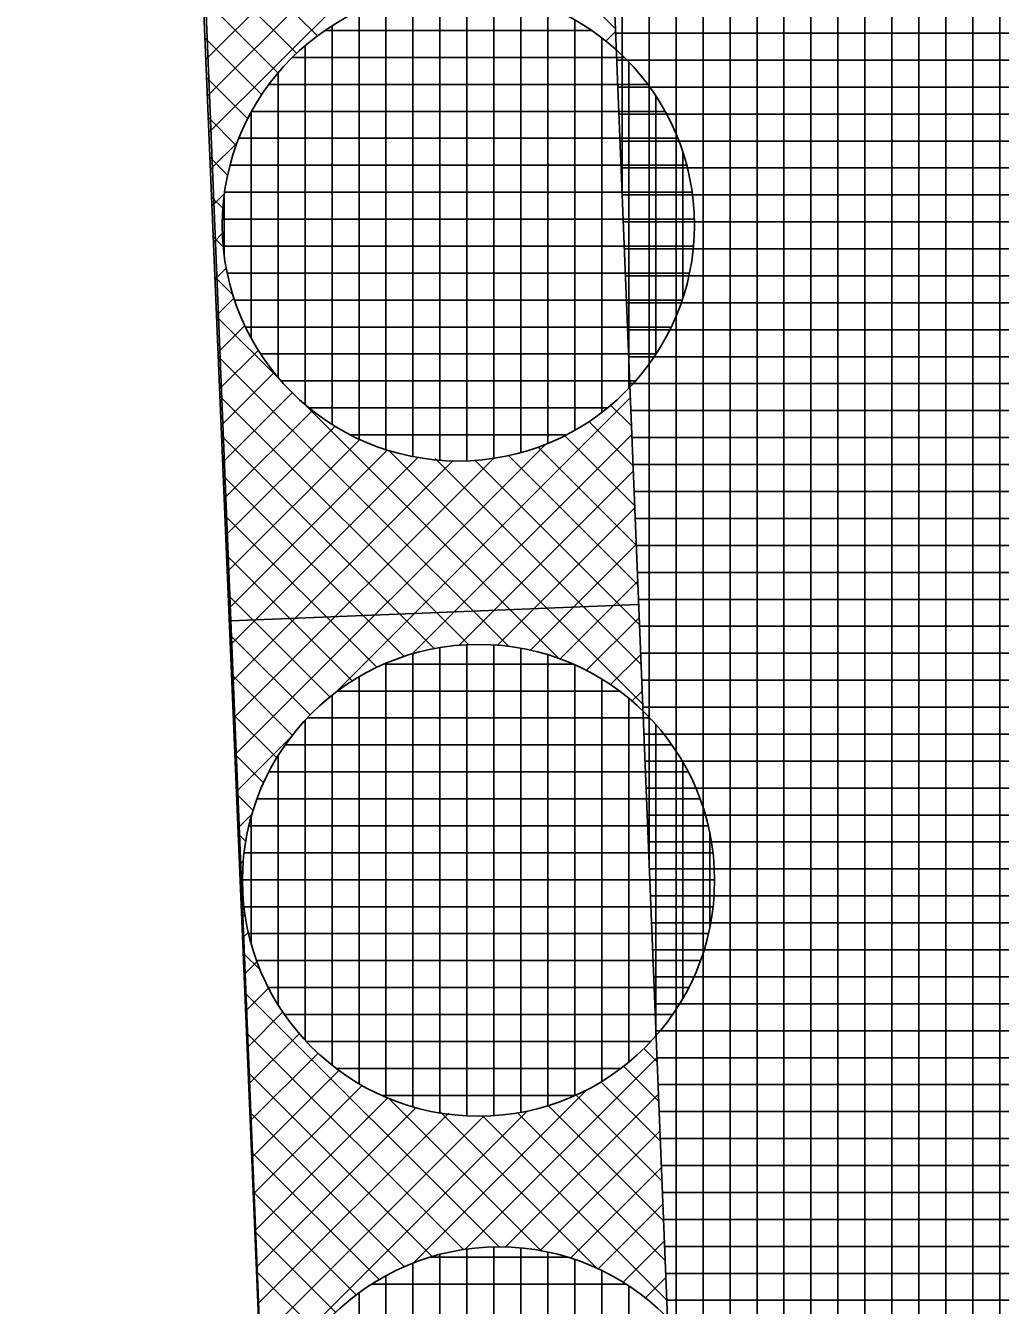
# Model space of a CAD drawing. Extents: x -565346 to -564154, y -1097386 to -1095620.
# Drawn here: x -564334.55 to -564327.33, y -1095950.55 to -1095941.05 of the extents above; entities that cross this region are included whole.
import ezdxf

# ---------------------------------------------------------------- set-up
doc = ezdxf.new("R2010")
doc.units = 0
for name, color, linetype in [('Vrstva 1', 7, 'Continuous'), ('Vrstva 41', 7, 'Continuous'), ('Vrstva 42', 7, 'Continuous'), ('Vrstva 43', 7, 'Continuous'), ('Vrstva 44', 7, 'Continuous')]:
    doc.layers.add(name, color=color, linetype=linetype)

msp = doc.modelspace()

# ---------------------------------------------------------------- linework, layer by layer
at = {"layer": 'Vrstva 1'}
msp.add_line((-564338.22, -1095817.34), (-564332.63, -1095955.35), dxfattribs=at)
at = {"layer": 'Vrstva 41'}
msp.add_line((-564330.0072, -1095945.3476), (-564333.0302, -1095945.47), dxfattribs=at)
msp.add_lwpolyline([(-564213.14, -1096212.119), (-564215.6771, -1096213.9423), (-564248.76, -1096171.14), (-564286.49, -1096118.78), (-564303.06, -1096086.2), (-564321.97, -1096050.57), (-564327.79, -1096006.41), (-564332.63, -1095955.35), (-564334.17, -1095918.36), (-564331.082, -1095918.814), (-564329.607, -1095955.228), (-564324.705, -1096006.855), (-564319.072, -1096049.639), (-564283.916, -1096117.222), (-564246.344, -1096169.361)], close=True, dxfattribs=at)
at = {"layer": 'Vrstva 42'}
for p, q in [((-564330.2785, -1095938.6511), (-564333.2034, -1095941.5761)), ((-564330.9139, -1095939.0037), (-564333.2148, -1095941.3045)), ((-564330.2675, -1095938.9229), (-564333.1921, -1095941.8476)), ((-564332.2028, -1095939.0536), (-564330.1802, -1095941.0762)), ((-564333.2582, -1095940.261), (-564332.3885, -1095941.1307)), ((-564333.2459, -1095940.5561), (-564332.5415, -1095941.2605)), ((-564333.2336, -1095940.8513), (-564332.679, -1095941.4059)), ((-564330.1794, -1095941.0976), (-564330.2516, -1095941.1698)), ((-564333.2213, -1095941.1464), (-564332.8004, -1095941.5673)), ((-564333.209, -1095941.4415), (-564332.9044, -1095941.7462)), ((-564333.1968, -1095941.7366), (-564332.9894, -1095941.944)), ((-564332.9794, -1095941.9177), (-564333.1808, -1095942.1192)), ((-564333.1845, -1095942.0318), (-564333.0539, -1095942.1623)), ((-564333.1722, -1095942.3269), (-564333.0873, -1095942.4118)), ((-564333.0756, -1095942.2968), (-564333.1695, -1095942.3907)), ((-564333.0907, -1095942.5947), (-564333.1582, -1095942.6622)), ((-564333.1599, -1095942.622), (-564333.0851, -1095942.6968)), ((-564333.0634, -1095942.8502), (-564333.1469, -1095942.9338)), ((-564333.1476, -1095942.9172), (-564333.0148, -1095943.05)), ((-564333.0073, -1095943.077), (-564333.1356, -1095943.2053)), ((-564333.1353, -1095943.2123), (-564332.6502, -1095943.6975)), ((-564332.9263, -1095943.2788), (-564333.1243, -1095943.4769)), ((-564332.826, -1095943.4614), (-564333.113, -1095943.7484)), ((-564333.123, -1095943.5074), (-564330.9701, -1095945.6603)), ((-564332.7082, -1095943.6264), (-564333.1017, -1095944.0199)), ((-564333.1108, -1095943.8026), (-564331.2654, -1095945.6479)), ((-564332.574, -1095943.775), (-564333.0904, -1095944.2915)), ((-564332.5075, -1095943.8402), (-564330.5959, -1095945.7517)), ((-564330.0693, -1095943.8159), (-564332.2686, -1095946.0152)), ((-564332.4242, -1095943.9081), (-564333.0791, -1095944.563)), ((-564330.2159, -1095943.869), (-564330.0608, -1095944.024)), ((-564332.258, -1095944.0247), (-564333.0678, -1095944.8345)), ((-564330.3773, -1095943.9904), (-564330.0489, -1095944.3188)), ((-564333.0985, -1095944.0977), (-564331.52, -1095945.6761)), ((-564332.0742, -1095944.1238), (-564333.0565, -1095945.1061)), ((-564330.0583, -1095944.0877), (-564331.6877, -1095945.7172)), ((-564330.5562, -1095944.0944), (-564330.0369, -1095944.6136)), ((-564331.8697, -1095944.2021), (-564333.0452, -1095945.3776)), ((-564330.692, -1095944.1558), (-564333, -1095946.4638)), ((-564331.86, -1095944.2048), (-564329.9772, -1095946.0875)), ((-564330.754, -1095944.1794), (-564330.025, -1095944.9084)), ((-564331.638, -1095944.2533), (-564333.0339, -1095945.6492)), ((-564331.3819, -1095944.28), (-564333.0226, -1095945.9207)), ((-564331.0806, -1095944.2616), (-564333.0113, -1095946.1922)), ((-564331.5159, -1095944.2661), (-564329.9892, -1095945.7927)), ((-564331.2218, -1095944.2773), (-564330.0011, -1095945.498)), ((-564330.9723, -1095944.2439), (-564330.0131, -1095945.2032)), ((-564333.0862, -1095944.3928), (-564331.7451, -1095945.7339)), ((-564330.0472, -1095944.3596), (-564331.3396, -1095945.652)), ((-564333.0739, -1095944.6879), (-564331.9463, -1095945.8155)), ((-564330.0362, -1095944.6314), (-564331.0563, -1095945.6515)), ((-564333.0616, -1095944.9831), (-564332.1282, -1095945.9165)), ((-564330.0252, -1095944.9032), (-564330.8095, -1095945.6876)), ((-564330.0142, -1095945.1751), (-564330.5922, -1095945.7531)), ((-564333.0493, -1095945.2782), (-564332.2926, -1095946.0349)), ((-564330.0032, -1095945.4469), (-564330.3954, -1095945.8391)), ((-564333.037, -1095945.5733), (-564332.4407, -1095946.1697)), ((-564329.9922, -1095945.7187), (-564330.2174, -1095945.944)), ((-564333.0247, -1095945.8685), (-564332.5732, -1095946.32)), ((-564329.9812, -1095945.9906), (-564330.0569, -1095946.0663)), ((-564333.0125, -1095946.1636), (-564332.6892, -1095946.4869)), ((-564332.5728, -1095946.3194), (-564332.9887, -1095946.7353)), ((-564333.0002, -1095946.4587), (-564332.7876, -1095946.6713)), ((-564332.9879, -1095946.7539), (-564332.8646, -1095946.8772)), ((-564332.8708, -1095946.9003), (-564332.9773, -1095947.0068)), ((-564332.9756, -1095947.049), (-564332.9179, -1095947.1067)), ((-564332.936, -1095947.2484), (-564332.966, -1095947.2784)), ((-564332.9633, -1095947.3441), (-564332.9424, -1095947.365)), ((-564332.9365, -1095947.5317), (-564332.9547, -1095947.5499)), ((-564332.951, -1095947.6392), (-564332.9195, -1095947.6708)), ((-564332.9004, -1095947.7785), (-564332.9434, -1095947.8215)), ((-564332.9387, -1095947.9344), (-564332.8089, -1095948.0642)), ((-564332.8349, -1095947.9958), (-564332.9321, -1095948.093)), ((-564332.7489, -1095948.1926), (-564332.9208, -1095948.3645)), ((-564332.9264, -1095948.2295), (-564331.0418, -1095950.1141)), ((-564332.644, -1095948.3706), (-564332.9095, -1095948.6361)), ((-564332.9142, -1095948.5246), (-564331.303, -1095950.1358)), ((-564332.5217, -1095948.5311), (-564332.8982, -1095948.9076)), ((-564332.3834, -1095948.6756), (-564332.8869, -1095949.1791)), ((-564329.9697, -1095948.6407), (-564329.8698, -1095948.7406)), ((-564329.8711, -1095948.7089), (-564331.297, -1095950.1348)), ((-564330.12, -1095948.7732), (-564329.8578, -1095949.0354)), ((-564332.9019, -1095948.8198), (-564331.5352, -1095950.1865)), ((-564332.2296, -1095948.8046), (-564332.8756, -1095949.4507)), ((-564332.0578, -1095948.9157), (-564332.8643, -1095949.7222)), ((-564330.3924, -1095948.9474), (-564331.6818, -1095950.2368)), ((-564330.2869, -1095948.8892), (-564329.8459, -1095949.3301)), ((-564331.867, -1095949.0078), (-564332.853, -1095949.9938)), ((-564331.8642, -1095949.0089), (-564330.7286, -1095950.1445)), ((-564329.8601, -1095948.9807), (-564330.996, -1095950.1166)), ((-564330.6772, -1095949.0646), (-564329.822, -1095949.9197)), ((-564330.4713, -1095948.9876), (-564329.834, -1095949.6249)), ((-564332.8896, -1095949.1149), (-564331.744, -1095950.2604)), ((-564331.6559, -1095949.0795), (-564332.8417, -1095950.2653)), ((-564331.4145, -1095949.121), (-564332.8304, -1095950.5368)), ((-564331.1524, -1095949.1417), (-564332.8191, -1095950.8084)), ((-564330.8346, -1095949.1067), (-564332.8078, -1095951.0799)), ((-564331.4757, -1095949.1146), (-564330.3183, -1095950.272)), ((-564331.165, -1095949.1424), (-564329.7981, -1095950.5093)), ((-564330.9067, -1095949.1179), (-564329.8101, -1095950.2145)), ((-564329.849, -1095949.2525), (-564330.7393, -1095950.1428)), ((-564332.8773, -1095949.41), (-564331.9313, -1095950.356)), ((-564329.838, -1095949.5244), (-564330.5114, -1095950.1977)), ((-564332.865, -1095949.7051), (-564332.1001, -1095950.4701)), ((-564329.827, -1095949.7962), (-564330.308, -1095950.2772)), ((-564332.8527, -1095950.0003), (-564332.252, -1095950.601)), ((-564329.816, -1095950.068), (-564330.1247, -1095950.3768)), ((-564332.8404, -1095950.2954), (-564332.3884, -1095950.7474)), ((-564329.805, -1095950.3399), (-564329.9589, -1095950.4938))]:
    msp.add_line(p, q, dxfattribs=at)
at = {"layer": 'Vrstva 43'}
for p, q in [((-564330.13, -1095942.3164), (-564330.13, -1095765.4118)), ((-564329.93, -1095947.2539), (-564329.93, -1095765.4018)), ((-564329.73, -1095952.1914), (-564329.73, -1095765.3917)), ((-564329.53, -1095956.0389), (-564329.53, -1095766.5087)), ((-564329.33, -1095958.1453), (-564329.33, -1095776.0583)), ((-564329.13, -1095960.2517), (-564329.13, -1095785.6079)), ((-564328.93, -1095962.358), (-564328.93, -1095795.1576)), ((-564328.73, -1095964.4644), (-564328.73, -1095800.13)), ((-564328.53, -1095966.5708), (-564328.53, -1095802.6378)), ((-564328.33, -1095968.6771), (-564328.33, -1095805.1456)), ((-564328.13, -1095970.7835), (-564328.13, -1095807.6534)), ((-564327.93, -1095972.8899), (-564327.93, -1095835.3239)), ((-564327.73, -1095974.9962), (-564327.73, -1095837.7895)), ((-564327.53, -1095977.1026), (-564327.53, -1095840.255)), ((-564327.33, -1095979.209), (-564327.33, -1095842.7206)), ((-564330.1789, -1095941.11), (-564321.7517, -1095941.11)), ((-564330.1708, -1095941.31), (-564321.7685, -1095941.31)), ((-564330.1627, -1095941.51), (-564321.7854, -1095941.51)), ((-564330.1546, -1095941.71), (-564321.8022, -1095941.71)), ((-564330.1465, -1095941.91), (-564321.819, -1095941.91)), ((-564330.1384, -1095942.11), (-564321.8359, -1095942.11)), ((-564330.1303, -1095942.31), (-564321.8527, -1095942.31)), ((-564330.1222, -1095942.51), (-564321.8695, -1095942.51)), ((-564330.1141, -1095942.71), (-564321.8864, -1095942.71)), ((-564330.106, -1095942.91), (-564321.9032, -1095942.91)), ((-564330.0979, -1095943.11), (-564321.92, -1095943.11)), ((-564330.0898, -1095943.31), (-564321.9369, -1095943.31)), ((-564330.0817, -1095943.51), (-564321.9537, -1095943.51)), ((-564330.0736, -1095943.71), (-564321.9705, -1095943.71)), ((-564330.0655, -1095943.91), (-564321.9874, -1095943.91)), ((-564330.0573, -1095944.11), (-564322.0042, -1095944.11)), ((-564330.0492, -1095944.31), (-564322.021, -1095944.31)), ((-564330.0411, -1095944.51), (-564322.0378, -1095944.51)), ((-564330.033, -1095944.71), (-564322.0547, -1095944.71)), ((-564330.0249, -1095944.91), (-564322.0715, -1095944.91)), ((-564330.0168, -1095945.11), (-564322.0883, -1095945.11)), ((-564330.0087, -1095945.31), (-564322.1052, -1095945.31)), ((-564330.0006, -1095945.51), (-564322.122, -1095945.51)), ((-564329.9925, -1095945.71), (-564322.1388, -1095945.71)), ((-564329.9844, -1095945.91), (-564322.1557, -1095945.91)), ((-564329.9763, -1095946.11), (-564322.1725, -1095946.11)), ((-564329.9682, -1095946.31), (-564322.1893, -1095946.31)), ((-564329.9601, -1095946.51), (-564322.2062, -1095946.51)), ((-564329.952, -1095946.71), (-564322.223, -1095946.71)), ((-564329.9439, -1095946.91), (-564322.2398, -1095946.91)), ((-564329.9358, -1095947.11), (-564322.2567, -1095947.11)), ((-564329.9277, -1095947.31), (-564322.2735, -1095947.31)), ((-564329.9196, -1095947.51), (-564322.2903, -1095947.51)), ((-564329.9115, -1095947.71), (-564322.3072, -1095947.71)), ((-564329.9034, -1095947.91), (-564322.324, -1095947.91)), ((-564329.8953, -1095948.11), (-564322.3408, -1095948.11)), ((-564329.8872, -1095948.31), (-564322.3577, -1095948.31)), ((-564329.8791, -1095948.51), (-564322.3745, -1095948.51)), ((-564329.871, -1095948.71), (-564322.3913, -1095948.71)), ((-564329.8629, -1095948.91), (-564322.4081, -1095948.91)), ((-564329.8548, -1095949.11), (-564322.425, -1095949.11)), ((-564329.8467, -1095949.31), (-564322.4418, -1095949.31)), ((-564329.8386, -1095949.51), (-564322.4586, -1095949.51)), ((-564329.8305, -1095949.71), (-564322.4755, -1095949.71)), ((-564329.8224, -1095949.91), (-564322.4923, -1095949.91)), ((-564329.8143, -1095950.11), (-564322.5091, -1095950.11)), ((-564329.8062, -1095950.31), (-564322.526, -1095950.31)), ((-564329.7981, -1095950.51), (-564322.5428, -1095950.51))]:
    msp.add_line(p, q, dxfattribs=at)
msp.add_lwpolyline([(-564339.576, -1095722.251), (-564332.487, -1095897.108), (-564334.985, -1095897.209), (-564334.17, -1095918.36), (-564331.082, -1095918.814), (-564329.607, -1095955.228), (-564324.705, -1096006.855), (-564319.072, -1096049.639)], dxfattribs=at)
at = {"layer": 'Vrstva 44'}
for p, q in [((-564331.48, -1095940.7894), (-564331.48, -1095944.2765)), ((-564331.28, -1095940.7864), (-564331.28, -1095944.2809)), ((-564331.08, -1095940.8058), (-564331.08, -1095944.2629)), ((-564331.88, -1095940.87), (-564331.88, -1095944.198)), ((-564331.68, -1095940.8176), (-564331.68, -1095944.2496)), ((-564330.88, -1095940.8482), (-564330.88, -1095944.2205)), ((-564332.08, -1095940.9481), (-564332.08, -1095944.1192)), ((-564330.68, -1095940.9152), (-564330.68, -1095944.151)), ((-564332.3292, -1095941.09), (-564330.3564, -1095941.09)), ((-564332.28, -1095941.0558), (-564332.28, -1095944.0115)), ((-564330.48, -1095941.0136), (-564330.48, -1095944.0539)), ((-564330.28, -1095941.1464), (-564330.28, -1095943.9223)), ((-564332.48, -1095941.2055), (-564332.48, -1095943.8622)), ((-564332.5724, -1095941.29), (-564330.1128, -1095941.29)), ((-564330.08, -1095941.3257), (-564330.08, -1095943.7422)), ((-564332.68, -1095941.4061), (-564332.68, -1095943.6628)), ((-564332.7474, -1095941.49), (-564329.9415, -1095941.49)), ((-564329.88, -1095941.5772), (-564329.88, -1095943.4897)), ((-564332.88, -1095941.6996), (-564332.88, -1095943.369)), ((-564332.8749, -1095941.69), (-564329.8108, -1095941.69)), ((-564332.969, -1095941.89), (-564329.7184, -1095941.89)), ((-564329.68, -1095941.9915), (-564329.68, -1095943.07)), ((-564333.0357, -1095942.09), (-564329.6529, -1095942.09)), ((-564333.08, -1095942.3301), (-564333.08, -1095942.7433)), ((-564333.0759, -1095942.29), (-564329.612, -1095942.29)), ((-564333.0915, -1095942.49), (-564329.5944, -1095942.49)), ((-564333.0847, -1095942.69), (-564329.6021, -1095942.69)), ((-564333.0554, -1095942.89), (-564329.6324, -1095942.89)), ((-564333.0026, -1095943.09), (-564329.6864, -1095943.09)), ((-564332.9203, -1095943.29), (-564329.7659, -1095943.29)), ((-564332.8072, -1095943.49), (-564329.8802, -1095943.49)), ((-564332.6562, -1095943.69), (-564330.0316, -1095943.69)), ((-564332.4481, -1095943.89), (-564330.2408, -1095943.89)), ((-564332.1436, -1095944.09), (-564330.5465, -1095944.09)), ((-564331.28, -1095945.6479), (-564331.28, -1095949.1405)), ((-564331.08, -1095945.6497), (-564331.08, -1095949.1401)), ((-564331.68, -1095945.7135), (-564331.68, -1095949.0749)), ((-564331.48, -1095945.6684), (-564331.48, -1095949.1185)), ((-564330.88, -1095945.674), (-564330.88, -1095949.1143)), ((-564330.68, -1095945.7214), (-564330.68, -1095949.0647)), ((-564331.8891, -1095945.79), (-564330.4967, -1095945.79)), ((-564331.88, -1095945.786), (-564331.88, -1095949.0025)), ((-564330.48, -1095945.798), (-564330.48, -1095948.9898)), ((-564332.08, -1095945.8867), (-564332.08, -1095948.9009)), ((-564330.28, -1095945.9039), (-564330.28, -1095948.8859)), ((-564332.28, -1095946.0229), (-564332.28, -1095948.7663)), ((-564332.2369, -1095945.99), (-564330.1528, -1095945.99)), ((-564330.08, -1095946.0451), (-564330.08, -1095948.7409)), ((-564332.48, -1095946.2089), (-564332.48, -1095948.5783)), ((-564332.4616, -1095946.19), (-564329.9266, -1095946.19)), ((-564329.88, -1095946.2406), (-564329.88, -1095948.5478)), ((-564332.6261, -1095946.39), (-564329.7617, -1095946.39)), ((-564332.68, -1095946.4722), (-564332.68, -1095948.3149)), ((-564332.7463, -1095946.59), (-564329.6416, -1095946.59)), ((-564329.68, -1095946.5191), (-564329.68, -1095948.2685)), ((-564332.8357, -1095946.79), (-564329.5537, -1095946.79)), ((-564332.88, -1095946.93), (-564332.88, -1095947.8563)), ((-564332.8959, -1095946.99), (-564329.4925, -1095946.99)), ((-564329.48, -1095947.0477), (-564329.48, -1095947.7374)), ((-564332.9304, -1095947.19), (-564329.4565, -1095947.19)), ((-564332.9421, -1095947.39), (-564329.4456, -1095947.39)), ((-564332.9316, -1095947.59), (-564329.4571, -1095947.59)), ((-564332.8984, -1095947.79), (-564329.4913, -1095947.79)), ((-564332.8381, -1095947.99), (-564329.5494, -1095947.99)), ((-564332.7504, -1095948.19), (-564329.6372, -1095948.19)), ((-564332.6322, -1095948.39), (-564329.7575, -1095948.39)), ((-564332.4689, -1095948.59), (-564329.918, -1095948.59)), ((-564332.247, -1095948.79), (-564330.1396, -1095948.79)), ((-564331.9072, -1095948.99), (-564330.4805, -1095948.99)), ((-564331.08, -1095950.1157), (-564331.08, -1095953.6125)), ((-564331.5501, -1095950.19), (-564330.5325, -1095950.19)), ((-564331.48, -1095950.1703), (-564331.48, -1095953.557)), ((-564331.28, -1095950.1316), (-564331.28, -1095953.5965)), ((-564330.88, -1095950.1222), (-564330.88, -1095953.6043)), ((-564330.68, -1095950.1518), (-564330.68, -1095953.5734)), ((-564330.48, -1095950.2082), (-564330.48, -1095953.5187)), ((-564331.68, -1095950.2339), (-564331.68, -1095953.4926)), ((-564330.28, -1095950.2907), (-564330.28, -1095953.4382)), ((-564331.9858, -1095950.39), (-564330.1013, -1095950.39)), ((-564331.88, -1095950.3287), (-564331.88, -1095953.3988)), ((-564330.08, -1095950.4027), (-564330.08, -1095953.3224)), ((-564332.08, -1095950.4555), (-564332.08, -1095953.2709))]:
    msp.add_line(p, q, dxfattribs=at)
for centre in [(-564331.3437, -1095942.5338), (-564331.1941, -1095947.394), (-564331.043, -1095951.8635)]:
    msp.add_circle(centre, 1.75, dxfattribs=at)

doc.saveas('drawing.dxf')
